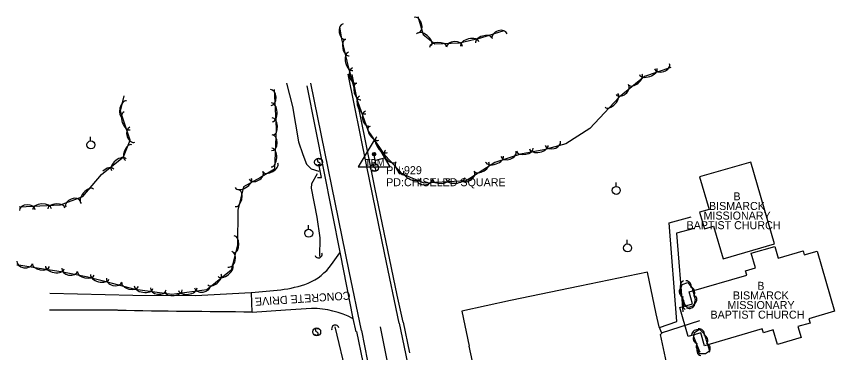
# Model space of a CAD drawing. Extents: x 954793 to 988390, y 1867850 to 1924428.
# Drawn here: x 959830 to 960341, y 1910531 to 1910741 of the extents above; entities that cross this region are included whole.
import ezdxf

# ---------------------------------------------------------------- set-up
doc = ezdxf.new("R2010")
doc.units = 0
for name, color, linetype in [('S_BUILDING', 7, 'Continuous'), ('S_BUILDING_ANNOT', 7, 'Continuous'), ('S_CROSS_DRAIN', 7, 'Continuous'), ('S_DRIVEWAY', 7, 'Continuous'), ('S_DRIVEWAY_ANNOT', 7, 'Continuous'), ('S_EDGE_PAVEMENT', 7, 'Continuous'), ('S_HEADWALL', 7, 'Continuous'), ('S_PARKING', 7, 'Continuous'), ('S_PAVEMENT_CROWN', 7, 'Continuous'), ('S_PRIMARY_CTL', 7, 'Continuous'), ('S_PRIMARY_CTL_ANNOT', 7, 'Continuous'), ('S_SHOULDER', 7, 'Continuous'), ('S_SIDEWALK', 7, 'Continuous'), ('S_SIGN', 7, 'Continuous'), ('S_STREAM', 7, 'Continuous'), ('S_TREE', 7, 'Continuous'), ('S_UTILITY_POLE', 7, 'Continuous')]:
    doc.layers.add(name, color=color, linetype=linetype)

msp = doc.modelspace()

# ---------------------------------------------------------------- linework, layer by layer
at = {"layer": 'S_BUILDING'}
for points in [[(960303.52, 1910598.69), (960288.7, 1910649.74), (960256.73, 1910640.46), (960262.65, 1910620.08), (960256.77, 1910618.37), (960259.76, 1910608.07), (960265.5, 1910609.74), (960271.41, 1910589.36)], [(960295.94, 1910545.6), (960259.83, 1910535.09), (960257.48, 1910543.16), (960249.66, 1910540.89), (960244.41, 1910558.92), (960252.32, 1910561.22), (960250.15, 1910568.69), (960286.21, 1910579.18), (960285.45, 1910581.78), (960291.75, 1910583.61), (960289.07, 1910592.8), (960303.75, 1910597.07), (960305.85, 1910589.84), (960321.43, 1910594.37), (960322.16, 1910591.84), (960330.2, 1910594.18), (960341.14, 1910556.57), (960324.98, 1910551.87), (960325.75, 1910549.21), (960318.24, 1910547.03), (960320.23, 1910540.2), (960305.39, 1910535.88), (960302.73, 1910545.01), (960296.63, 1910543.23)]]:
    msp.add_lwpolyline(points, close=True, dxfattribs=at)
at = {"layer": 'S_CROSS_DRAIN'}
for centre, start, end in [((960018.54, 1910592.18), 199.6041, 19.9333), ((960029.03, 1910545.66), 16.1243, 196.4535)]:
    msp.add_arc(centre, 2.3, start, end, dxfattribs=at)
at = {"layer": 'S_DRIVEWAY'}
for points in [[(960026.76, 1910585.75), (960031.89, 1910592.99)], [(960014.24, 1910558.32), (959997.84, 1910557.37), (959977.12, 1910555.91), (959976.58, 1910568.28), (959994.98, 1910570.05)], [(959850.57, 1910567.87), (959902.52, 1910566.72), (959941.63, 1910566.46), (959976.51, 1910568.29)], [(959893.02, 1910557.26), (959850.37, 1910557.32)], [(960086.58, 1910501.61), (960092.88, 1910497.24), (960099.45, 1910495.6), (960106.46, 1910495.56), (960113.93, 1910496.85), (960116.29, 1910498.13), (960118.83, 1910501.72), (960119.01, 1910504.81), (960117.39, 1910513.75), (960112.64, 1910534.73)]]:
    msp.add_lwpolyline(points, dxfattribs=at)
for centre, major_axis, ratio, start_param, end_param in [((959996.98, 1910608.16), (25.78, 26.92), 0.999994, 4.322581, 4.831192), ((959986.48, 1910645.12), (72.74, 24.01), 0.98582, 4.509226, 4.739066), ((960045.93, 1911816.77), (3951.8, -12.09), 0.31906, 4.674663, 4.695978), ((960014.59, 1910503.91), (-49.71, 22.13), 0.999787, 4.642785, 5.137541)]:
    msp.add_ellipse(centre, major_axis=major_axis, ratio=ratio, start_param=start_param, end_param=end_param, dxfattribs=at)
at = {"layer": 'S_EDGE_PAVEMENT'}
for points in [[(960068.89, 1910549.25), (960060.02, 1910592.01), (960048.55, 1910647.94), (960037.18, 1910704.61)], [(960013.52, 1910698.91), (960037.43, 1910581.62), (960045.12, 1910544.54)], [(960150.58, 1910151.73), (960146.49, 1910169.74), (960142.4, 1910187.75), (960138.24, 1910208.33), (960134.09, 1910228.9), (960129.99, 1910249.14), (960125.89, 1910269.38), (960121.95, 1910289.39), (960118.01, 1910309.39), (960114.27, 1910328.17), (960110.53, 1910346.94), (960106.47, 1910367.04), (960102.4, 1910387.15), (960098.25, 1910407.35), (960094.11, 1910427.54), (960089.95, 1910447.7), (960085.79, 1910467.85), (960081.36, 1910489.52), (960076.92, 1910511.19), (960073.07, 1910530.22), (960069.21, 1910549.25)], [(960127.18, 1910146.26), (960122.91, 1910164.68), (960118.65, 1910183.1), (960114.33, 1910203.88), (960110, 1910224.66), (960105.93, 1910244.92), (960101.86, 1910265.19), (960097.9, 1910285.59), (960093.93, 1910305.99), (960090.2, 1910324.45), (960086.47, 1910342.9), (960082.5, 1910362.8), (960078.52, 1910382.7), (960074.45, 1910402.87), (960070.38, 1910423.04), (960066.3, 1910443.05), (960062.22, 1910463.06), (960057.81, 1910484.63), (960053.41, 1910506.2), (960049.48, 1910525.42), (960045.56, 1910544.64)]]:
    msp.add_lwpolyline(points, dxfattribs=at)
at = {"layer": 'S_HEADWALL'}
for points in [[(960054.69, 1910647.86), (960053.15, 1910655.1)], [(960018, 1910640.03), (960020.35, 1910640.09), (960018.74, 1910648.39)]]:
    msp.add_lwpolyline(points, dxfattribs=at)
at = {"layer": 'S_PARKING'}
msp.add_lwpolyline([(960237.3, 1910518.83), (960232.31, 1910542.11), (960233.08, 1910542.89), (960231.4, 1910546.86), (960229.63, 1910555.05), (960224.11, 1910581.03), (960181.91, 1910572.25), (960138.58, 1910563.32), (960108.11, 1910556.65), (960112.66, 1910534.75)], dxfattribs=at)
at = {"layer": 'S_PAVEMENT_CROWN'}
msp.add_lwpolyline([(960138.74, 1910148.71), (960134.66, 1910166.82), (960130.58, 1910184.93), (960126.23, 1910206.15), (960121.88, 1910227.38), (960117.88, 1910247.31), (960113.88, 1910267.24), (960109.76, 1910287.71), (960105.64, 1910308.18), (960102.02, 1910326.57), (960098.4, 1910344.95), (960094.36, 1910365.05), (960090.31, 1910385.14), (960086.26, 1910405.32), (960082.21, 1910425.49), (960078.08, 1910445.3), (960073.96, 1910465.11), (960069.48, 1910487.12), (960065, 1910509.13), (960061.14, 1910528.05), (960057.29, 1910546.97)], dxfattribs=at)
at = {"layer": 'S_PRIMARY_CTL'}
for p, q in [((960053.32, 1910663.38), (960043.28, 1910646.87)), ((960053.32, 1910663.38), (960063.14, 1910646.87)), ((960043.28, 1910646.87), (960063.14, 1910646.87))]:
    msp.add_line(p, q, dxfattribs=at)
for radius in [1.04, 0.609, 0.344]:
    msp.add_circle((960053.32, 1910654.68), radius, dxfattribs=at)
at = {"layer": 'S_SHOULDER'}
for points in [[(960071.37, 1910549.78), (960067.81, 1910566.63), (960053.8, 1910633.97), (960039.65, 1910704.32)], [(960011.17, 1910697.31), (960032, 1910592.5), (960040.1, 1910552), (960041.85, 1910543.82)], [(960075.69, 1910530.69), (960071.7, 1910549.81)], [(960123.3, 1910150.79), (960120.16, 1910164.1), (960115.8, 1910182.55), (960111.53, 1910203.17), (960107.25, 1910223.79), (960103.27, 1910244.4), (960099.28, 1910265.02), (960095.14, 1910285.35), (960090.99, 1910305.69), (960087.35, 1910323.95), (960083.71, 1910342.2), (960079.64, 1910362.21), (960075.56, 1910382.22), (960071.6, 1910402.31), (960067.64, 1910422.41), (960063.45, 1910442.56), (960059.26, 1910462.72), (960054.85, 1910484.17), (960050.44, 1910505.63), (960046.43, 1910524.76), (960042.42, 1910543.89)]]:
    msp.add_lwpolyline(points, dxfattribs=at)
at = {"layer": 'S_SIDEWALK'}
for points in [[(960231.63, 1910546.36), (960242.6, 1910550.18), (960237.78, 1910611.71), (960251.42, 1910615.6)], [(960253.4, 1910608.27), (960242.25, 1910605.28), (960246.34, 1910556.28)], [(960233.01, 1910543.04), (960256.87, 1910550.91)]]:
    msp.add_lwpolyline(points, dxfattribs=at)
at = {"layer": 'S_SIGN'}
for centre in [(960018.63, 1910649.68), (960053.49, 1910646.29), (960017.41, 1910543.75)]:
    msp.add_circle(centre, 2.49, dxfattribs=at)
for centre, radius, start, end in [((960019.32, 1910651.01), 1.5, 167.1196, 241.9813), ((960018.71, 1910650.95), 0.95, 16.5258, 156.8957), ((960018.48, 1910648.86), 1.28, 204.641, 335.359), ((960018.22, 1910648.34), 1.4, 358.6529, 73.7063), ((960054.18, 1910647.62), 1.5, 167.1196, 241.9813), ((960053.57, 1910647.56), 0.95, 16.5258, 156.8957), ((960053.08, 1910644.95), 1.4, 358.6529, 73.7063), ((960053.34, 1910645.47), 1.28, 204.641, 335.359), ((960018.1, 1910545.08), 1.5, 167.1196, 241.9813), ((960017.49, 1910545.02), 0.95, 16.5258, 156.8957), ((960017.26, 1910542.93), 1.28, 204.641, 335.359), ((960017, 1910542.41), 1.4, 358.6529, 73.7063)]:
    msp.add_arc(centre, radius, start, end, dxfattribs=at)
at = {"layer": 'S_STREAM'}
for points in [[(959998.63, 1910698.93), (960002.26, 1910684.39), (960006.04, 1910662.46), (960008.72, 1910654.41), (960011.08, 1910648.49), (960013.88, 1910645.45), (960018.79, 1910643.97)], [(960054.3, 1910650.98), (960060.63, 1910652.65)], [(960017.77, 1910642.45), (960014.24, 1910636.24), (960014, 1910633.54), (960017.41, 1910615.44), (960019.45, 1910602.51), (960019.17, 1910590.84)], [(960028.77, 1910546.96), (960036.04, 1910516.46), (960044.55, 1910479.17), (960056.29, 1910430.93), (960061.96, 1910408.02), (960074.84, 1910347.26), (960093.19, 1910264.74), (960104.23, 1910204.83), (960111.96, 1910160.56), (960114.99, 1910143.92), (960116.11, 1910135.65)]]:
    msp.add_lwpolyline(points, dxfattribs=at)
at = {"layer": 'S_TREE'}
for points in [[(960080.6, 1910740.69), (960083.99, 1910729.3), (960091.23, 1910723.6), (960106.58, 1910724.13), (960119.99, 1910727.31), (960132.55, 1910731.17), (960134.88, 1910731.83)], [(960238.77, 1910708.81), (960222.2, 1910703.16), (960206.37, 1910690.27), (960188.21, 1910670.67), (960173.05, 1910661.21), (960159.29, 1910657.41), (960144.7, 1910654.76), (960128.78, 1910649.46), (960110.87, 1910637.98), (960084.67, 1910636.54), (960071.15, 1910642.09), (960060.5, 1910653.64), (960049.52, 1910669.54), (960043.21, 1910687.53), (960037.42, 1910708.32), (960033.11, 1910726.68), (960031.89, 1910734.01)], [(959990.87, 1910695.08), (959992.14, 1910670.8), (959991.03, 1910645.34), (959982.28, 1910640.21), (959971.7, 1910634.31), (959968.2, 1910619.79), (959968.01, 1910598.07), (959963.91, 1910582.32), (959948.8, 1910569.88), (959926.94, 1910566.98), (959904, 1910570.27), (959889.82, 1910573.87), (959874.43, 1910577.82), (959857.7, 1910581.15), (959843.97, 1910583.32), (959832.4, 1910585.14), (959829.98, 1910585.45)], [(959831.49, 1910621.87), (959857.23, 1910623.02), (959871.22, 1910628.34), (959882.88, 1910642.08), (959896.63, 1910653.08), (959900.81, 1910663.51), (959894.73, 1910681.43), (959897.13, 1910691.19)], [(960247.8, 1910560.3), (960244.63, 1910569.31), (960245.74, 1910573.34), (960249.39, 1910574.56), (960252, 1910571.09), (960254.07, 1910563.95), (960253.21, 1910560.27), (960250.02, 1910558.92), (960247.05, 1910559.83), (960246.82, 1910561.8)], [(960256.84, 1910531.2), (960253.06, 1910540.7), (960253.5, 1910543.43), (960256.6, 1910545.38), (960259.51, 1910542.55), (960261.95, 1910535.52), (960262.97, 1910531.63), (960260.51, 1910529.98), (960256.56, 1910530.11), (960255.54, 1910532.73)]]:
    msp.add_lwpolyline(points, dxfattribs=at)
for centre, start, end in [((960248.23, 1910572.35), 113.836, 215.4329), ((960247.99, 1910572.06), 346.1892, 87.7861), ((960247.67, 1910568.9), 148.5887, 250.1856), ((960250.11, 1910568.19), 325.3684, 66.9653), ((960249.38, 1910563.85), 148.5887, 250.1856), ((960251.38, 1910564.1), 296.0698, 37.6667), ((960249.61, 1910560.86), 135.7236, 237.3205), ((960250.29, 1910562), 242.0342, 343.6311), ((960255.31, 1910541.42), 71.3981, 172.995), ((960256.27, 1910542.03), 354.9625, 96.5594), ((960256.37, 1910539.79), 150.9121, 252.509), ((960258.17, 1910538.39), 328.3658, 69.9627), ((960258.27, 1910534.81), 150.9121, 252.509), ((960258.54, 1910532.36), 150.555, 252.1519), ((960259.81, 1910533.2), 323.9561, 65.553)]:
    msp.add_arc(centre, 3.64, start, end, dxfattribs=at)
for centre, major_axis, ratio, end_param in [((960079.73, 1910735.26), (-1.41, 4.75), 0.685311, 6.283185), ((960034.77, 1910731.21), (0.81, -4.89), 0.685311, 6.283185), ((960084.5, 1910726.19), (-4.61, 3.63), 0.55008, 6.283185), ((960121.82, 1910725.65), (-5.11, -1.57), 0.540699, 6.283185), ((960131.75, 1910728.43), (-4.74, -1.46), 0.685311, 6.283185), ((960036.57, 1910721.22), (1.22, -5.2), 0.540699, 6.283185), ((960093.28, 1910721.54), (-5.34, -0.19), 0.540699, 6.283185), ((960103.58, 1910721.64), (-4.95, -0.17), 0.685311, 6.283185), ((960113.08, 1910723.49), (-5.71, -1.35), 0.55008, 6.283185), ((960038.6, 1910712.59), (1.34, -5.71), 0.55008, 6.283185), ((960041.16, 1910703.79), (1.33, -4.77), 0.685311, 6.283185), ((960224.63, 1910706.23), (5.55, 1.89), 0.55008, 6.283185), ((960233.31, 1910709.47), (4.69, 1.6), 0.685311, 6.283185), ((960216.54, 1910701.28), (4.14, 3.38), 0.540699, 6.283185), ((960043.67, 1910693.79), (1.43, -5.15), 0.540699, 6.283185), ((960208.38, 1910694.98), (3.84, 3.13), 0.685311, 6.283185), ((959988.75, 1910690.01), (-0.26, 4.95), 0.685311, 6.283185), ((960201.61, 1910688.24), (3.99, 4.3), 0.55008, 6.283185), ((959897.23, 1910682.72), (-1.28, -5.19), 0.540699, 6.283185), ((960046.19, 1910685.44), (1.94, -5.54), 0.55008, 6.283185), ((959989.5, 1910680.78), (-0.31, 5.86), 0.55008, 6.283185), ((959898.99, 1910675.46), (1.89, -5.56), 0.55008, 6.283185), ((959989.96, 1910671.92), (-0.28, 5.34), 0.540699, 6.283185), ((960049.5, 1910676.79), (1.64, -4.68), 0.685311, 6.283185), ((960053.23, 1910667.9), (3.04, -4.4), 0.540699, 6.283185), ((959902.22, 1910666.78), (1.59, -4.69), 0.685311, 6.283185), ((959989.37, 1910661.84), (0.22, 4.95), 0.685311, 6.283185), ((960058.27, 1910660.6), (3.33, -4.83), 0.55008, 6.283185), ((960164.96, 1910661.45), (4.78, 1.32), 0.685311, 6.283185), ((959899.93, 1910655.61), (-1.99, -4.96), 0.540699, 6.283185), ((959989.22, 1910652.58), (0.26, 5.86), 0.55008, 6.283185), ((960063.79, 1910653.59), (3.36, -3.64), 0.685311, 6.283185), ((960147.51, 1910657.43), (5.26, 0.96), 0.540699, 6.283185), ((960156.23, 1910659.02), (5.77, 1.05), 0.55008, 6.283185), ((959893.82, 1910648.12), (-4.58, -3.67), 0.55008, 6.283185), ((960128.54, 1910651.62), (5.57, 1.85), 0.55008, 6.283185), ((960137.25, 1910654.79), (4.7, 1.57), 0.685311, 6.283185), ((959886.76, 1910642.13), (-3.87, -3.1), 0.685311, 4.939967), ((959988.48, 1910646.3), (4.61, 2.7), 0.540699, 6.283185), ((960070.58, 1910645.84), (3.62, -3.93), 0.540699, 6.283185), ((960120.55, 1910646.71), (4.5, 2.89), 0.540699, 6.283185), ((959979.49, 1910641.38), (4.33, 2.41), 0.685311, 6.283185), ((960077.25, 1910641.88), (5.43, -2.23), 0.55008, 6.283185), ((960111.74, 1910641.37), (4.17, 2.67), 0.685311, 6.283185), ((959971.53, 1910636.64), (5.13, 2.86), 0.55008, 6.283185), ((960084.91, 1910638.94), (4.95, 0.27), 0.685311, 6.283185), ((960095.21, 1910639.25), (5.34, 0.29), 0.540699, 6.283185), ((960104.07, 1910639.73), (5.86, 0.32), 0.55008, 6.283185), ((959874.07, 1910628.42), (-3.8, -4.48), 0.55008, 6.283185), ((959967.79, 1910627.14), (1.25, 5.2), 0.540699, 6.283185), ((959865.2, 1910623.5), (-4.63, -1.76), 0.685311, 6.283185), ((959836.55, 1910619.71), (-4.95, -0.22), 0.685311, 6.283185), ((959845.78, 1910620.39), (-5.86, -0.26), 0.55008, 6.283185), ((959854.64, 1910620.78), (-5.34, -0.24), 0.540699, 6.283185), ((959965.89, 1910598.43), (0.05, 5.35), 0.540699, 6.283185), ((959963.19, 1910589.03), (1.25, 4.8), 0.685311, 6.283185), ((959834.89, 1910587.16), (4.9, -0.77), 0.685311, 6.283185), ((959845.04, 1910585.3), (5.28, -0.83), 0.540699, 6.283185), ((959853.79, 1910583.92), (5.8, -0.92), 0.55008, 6.283185), ((959960.29, 1910582.08), (4.53, 3.73), 0.55008, 6.283185), ((959863.04, 1910582.52), (4.86, -0.97), 0.685311, 6.283185), ((959873.09, 1910580.25), (5.24, -1.04), 0.540699, 6.283185), ((959953.44, 1910576.45), (4.13, 3.4), 0.540699, 6.283185), ((959881.82, 1910578.12), (5.68, -1.46), 0.55008, 6.283185), ((959890.85, 1910576.07), (4.8, -1.22), 0.685311, 6.283185), ((959900.77, 1910573.28), (5.18, -1.32), 0.540699, 6.283185), ((959909.24, 1910571.66), (5.81, -0.83), 0.55008, 6.283185), ((959918.45, 1910570.6), (4.91, -0.7), 0.685311, 6.283185), ((959928.03, 1910569.26), (5.3, 0.7), 0.540699, 6.283185), ((959936.82, 1910570.43), (5.82, 0.77), 0.55008, 6.283185), ((959945.96, 1910571.9), (4.91, 0.65), 0.685311, 6.283185)]:
    msp.add_ellipse(centre, major_axis=major_axis, ratio=ratio, start_param=3.141593, end_param=end_param, dxfattribs=at)
at = {"layer": 'S_UTILITY_POLE'}
for p, q in [((959876.13, 1910663), (959876.13, 1910665.48)), ((960204.53, 1910634.58), (960204.53, 1910637.06)), ((960012.28, 1910607.85), (960012.28, 1910610.33)), ((960211.55, 1910598.67), (960211.55, 1910601.15))]:
    msp.add_line(p, q, dxfattribs=at)
for centre in [(959876.28, 1910660.48), (960204.67, 1910632.06), (960012.43, 1910605.33), (960211.69, 1910596.15)]:
    msp.add_circle(centre, 2.5, dxfattribs=at)

# ---------------------------------------------------------------- texts
at = {"layer": 'S_BUILDING_ANNOT'}
for s, height, p in [('B', 5, (960277.87, 1910625.84)), ('BISMARCK', 5, (960262.62, 1910619.84)), ('MISSIONARY', 5, (960259.19, 1910613.84)), ('BAPTIST CHURCH', 5.0004, (960248.6, 1910607.84)), ('B', 5, (960292.8, 1910569.99)), ('BISMARCK', 5, (960277.54, 1910563.99)), ('MISSIONARY', 5, (960274.12, 1910557.99)), ('BAPTIST CHURCH', 5.0004, (960263.53, 1910551.99))]:
    msp.add_text(s, height=height, dxfattribs=at).set_placement(p)
at = {"layer": 'S_DRIVEWAY_ANNOT'}
msp.add_text('CONCRETE DRIVE', height=5.0004, rotation=183.7958, dxfattribs=at).set_placement((960038.32, 1910568.93))
at = {"layer": 'S_PRIMARY_CTL'}
msp.add_text('TBM', height=4.287, rotation=360, dxfattribs=at).set_placement((960047.67, 1910647.29))
at = {"layer": 'S_PRIMARY_CTL_ANNOT'}
for s, p in [('PN:929', (960060.82, 1910642.18)), ('PD:CHISELED SQUARE', (960060.82, 1910634.68))]:
    msp.add_text(s, height=5, dxfattribs=at).set_placement(p)

doc.saveas('drawing.dxf')
